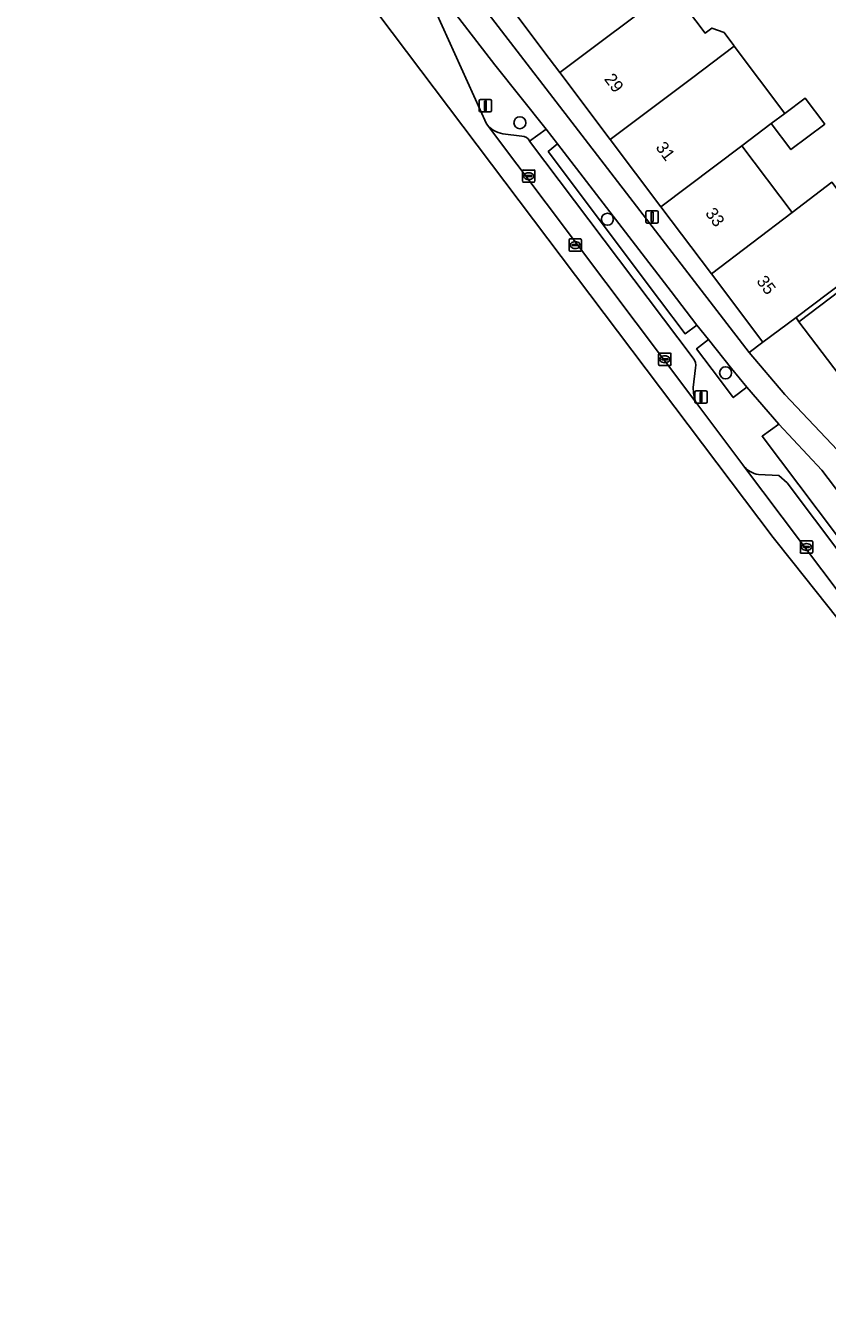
# Model space of a CAD drawing. Extents: x 161881 to 162523, y 381678 to 382381.
# Drawn here: x 161957.9 to 162023, y 381984.4 to 382087.6 of the extents above; entities that cross this region are included whole.
import ezdxf

# ---------------------------------------------------------------- set-up
doc = ezdxf.new("R2010")
doc.units = 0
for name, color, linetype in [('IMGEO_Berm_groen', 7, 'Continuous'), ('IMGEO_Boom', 7, 'Continuous'), ('IMGEO_Erf', 7, 'Continuous'), ('IMGEO_Fietspad_gesloten', 7, 'Continuous'), ('IMGEO_Kolk', 7, 'Continuous'), ('IMGEO_Lichtmast', 7, 'Continuous'), ('IMGEO_Pand', 7, 'Continuous'), ('IMGEO_Pand_nummerreeks', 7, 'Continuous'), ('IMGEO_Parkeervlak_open', 7, 'Continuous'), ('IMGEO_Rijbaan_lokaal_gesloten', 7, 'Continuous'), ('IMGEO_Rioolput', 7, 'Continuous'), ('IMGEO_Voetpad_open', 7, 'Continuous')]:
    doc.layers.add(name, color=color, linetype=linetype)

msp = doc.modelspace()

# ---------------------------------------------------------------- linework, layer by layer
at = {"layer": 'IMGEO_Berm_groen'}
for points in [[(161996.01, 382084.43), (161992.35, 382089.18), (161992.44, 382089.28), (161992.27, 382089.5), (161991.22, 382088.73), (161995.33, 382079.63)], [(161998.83, 382078.24), (162000.19, 382079.2), (161996.01, 382084.43)], [(161996.67, 382078.84), (161998.2, 382078.63)]]:
    msp.add_lwpolyline(points, dxfattribs=at)
for points in [[(162010.33, 382066.01), (162001.1, 382078.01), (162000.35, 382077.39), (162009.4, 382065.35), (162011.47, 382062.58), (162012.43, 382063.28)], [(162015.25, 382059.77), (162013.38, 382062.11), (162012.4, 382061.37), (162014.26, 382058.9), (162015.38, 382057.4), (162016.48, 382058.24)], [(162022.57, 382051.5), (162019.07, 382055.25), (162017.72, 382054.26), (162026.75, 382042.29), (162028.56, 382043.63)]]:
    msp.add_lwpolyline(points, close=True, dxfattribs=at)
for centre, radius, start, end in [((161997.04, 382081.02), 2.21, 219.1655, 260.5067), ((161998.23, 382077.97), 0.66, 24.8356, 92.3794)]:
    msp.add_arc(centre, radius, start, end, dxfattribs=at)
at = {"layer": 'IMGEO_Boom'}
for centre in [(161998.05, 382079.73), (162005.16, 382071.89), (162014.76, 382059.41)]:
    msp.add_circle(centre, 0.489, dxfattribs=at)
at = {"layer": 'IMGEO_Erf'}
for points in [[(162010.9, 382089.92), (162013.09, 382087.01), (162013.65, 382087.42), (162014.63, 382087.05), (162015.42, 382086), (162015.46, 382085.94), (162019.57, 382080.49), (162021.22, 382081.73), (162022.81, 382079.62), (162020.06, 382077.55), (162018.47, 382079.66), (162016.08, 382077.86), (162020.16, 382072.45), (162023.39, 382074.89)], [(162024.47, 382066.9), (162020.48, 382063.9), (162020.71, 382063.56), (162028.32, 382069.32)]]:
    msp.add_lwpolyline(points, dxfattribs=at)
at = {"layer": 'IMGEO_Fietspad_gesloten'}
for points in [[(162071.83, 381982.16), (162067.61, 381989.93), (162064.38, 381995.88), (162058.9, 382006), (162057.35, 382008.48), (162053.83, 382013.79), (162049.85, 382019.35), (162045.22, 382025.4), (162025.74, 382050.89), (162023.85, 382053.14), (162019.58, 382057.65), (162016.67, 382061.06), (161959.14, 382135.84)], [(161992.35, 382089.18), (161996.01, 382084.43), (162000.19, 382079.2), (162001.1, 382078.01), (162010.33, 382066.01), (162012.43, 382063.28), (162013.38, 382062.11), (162015.25, 382059.77), (162016.48, 382058.24), (162019.07, 382055.25), (162022.57, 382051.5), (162028.56, 382043.63), (162029.47, 382042.48), (162034.99, 382035.41), (162035.92, 382034.15), (162042.52, 382025.56), (162043.63, 382024.11), (162048.23, 382018.11), (162052.14, 382012.73), (162056.7, 382005.89), (162062.41, 381995.39), (162069.77, 381981.83)]]:
    msp.add_lwpolyline(points, dxfattribs=at)
at = {"layer": 'IMGEO_Kolk'}
for p, q in [((161998.34, 382075.89), (161999.19, 382075.89)), ((161998.27, 382074.97), (161998.27, 382075.82)), ((161999.19, 382074.89), (161998.34, 382074.89)), ((161998.52, 382075.39), (161998.52, 382075.4)), ((161998.96, 382075.35), (161998.56, 382075.35)), ((161998.57, 382075.44), (161998.96, 382075.44)), ((161998.75, 382075.67), (161998.78, 382075.67)), ((161998.78, 382075.11), (161998.75, 382075.11)), ((161999.01, 382075.4), (161999.01, 382075.39)), ((161999.27, 382075.82), (161999.27, 382074.97)), ((162009.32, 382060.08), (162009.32, 382060.93)), ((162009.4, 382061.01), (162010.25, 382061.01)), ((162009.58, 382060.5), (162009.58, 382060.51)), ((162010.02, 382060.46), (162009.62, 382060.46)), ((162009.63, 382060.55), (162010.02, 382060.55)), ((162009.81, 382060.79), (162009.84, 382060.79)), ((162010.07, 382060.51), (162010.07, 382060.5)), ((162010.32, 382060.93), (162010.32, 382060.08)), ((162010.25, 382060.01), (162009.4, 382060.01)), ((162009.83, 382060.23), (162009.81, 382060.23)), ((162020.83, 382044.84), (162020.83, 382045.69)), ((162020.9, 382045.76), (162021.75, 382045.76)), ((162021.08, 382045.26), (162021.08, 382045.27)), ((162021.52, 382045.22), (162021.12, 382045.22)), ((162021.13, 382045.31), (162021.53, 382045.31)), ((162021.31, 382045.54), (162021.34, 382045.54)), ((162021.34, 382044.98), (162021.31, 382044.98)), ((162021.57, 382045.27), (162021.57, 382045.26)), ((162021.83, 382045.69), (162021.83, 382044.84)), ((162021.75, 382044.76), (162020.9, 382044.76))]:
    msp.add_line(p, q, dxfattribs=at)
for points in [[(161998.34, 382075.89), (161999.19, 382075.89)], [(161998.27, 382074.97), (161998.27, 382075.82)], [(161999.19, 382074.89), (161998.34, 382074.89)], [(161999.27, 382075.82), (161999.27, 382074.97)], [(162009.32, 382060.08), (162009.32, 382060.93)], [(162009.4, 382061.01), (162010.25, 382061.01)], [(162010.32, 382060.93), (162010.32, 382060.08)], [(162010.25, 382060.01), (162009.4, 382060.01)], [(162020.83, 382044.84), (162020.83, 382045.69)], [(162020.9, 382045.76), (162021.75, 382045.76)], [(162021.83, 382045.69), (162021.83, 382044.84)], [(162021.75, 382044.76), (162020.9, 382044.76)]]:
    msp.add_lwpolyline(points, dxfattribs=at)
for centre, radius, start, end in [((161998.34, 382075.82), 0.0765, 91.552, 178.448), ((161998.34, 382075.82), 0.0765, 91.552, 178.448), ((161999.19, 382075.82), 0.0765, 1.552, 88.448), ((161999.19, 382075.82), 0.0765, 1.552, 88.448), ((161998.34, 382074.97), 0.0765, 181.552, 268.448), ((161998.34, 382074.97), 0.0765, 181.552, 268.448), ((161998.56, 382075.4), 0.0403, 85.8775, 175.7526), ((161998.56, 382075.39), 0.0366, 178.938, 274.7102), ((161998.97, 382075.4), 0.0386, 1.7309, 96.639), ((161998.97, 382075.39), 0.043, 264.8664, 352.4533), ((161999.19, 382074.97), 0.0765, 271.552, 358.448), ((161999.19, 382074.97), 0.0765, 271.552, 358.448), ((162009.4, 382060.93), 0.0765, 91.552, 178.448), ((162009.4, 382060.93), 0.0765, 91.552, 178.448), ((162009.62, 382060.51), 0.0403, 85.8775, 175.7526), ((162009.62, 382060.5), 0.0366, 178.938, 274.7102), ((162010.03, 382060.51), 0.0386, 1.7309, 96.639), ((162010.02, 382060.51), 0.043, 264.8664, 352.4533), ((162010.25, 382060.93), 0.0765, 1.552, 88.448), ((162010.25, 382060.93), 0.0765, 1.552, 88.448), ((162009.4, 382060.08), 0.0765, 181.552, 268.448), ((162009.4, 382060.08), 0.0765, 181.552, 268.448), ((162010.25, 382060.08), 0.0765, 271.552, 358.448), ((162010.25, 382060.08), 0.0765, 271.552, 358.448), ((162020.9, 382045.69), 0.0765, 91.552, 178.448), ((162020.9, 382045.69), 0.0765, 91.552, 178.448), ((162021.13, 382045.27), 0.0403, 85.8775, 175.7526), ((162021.12, 382045.26), 0.0366, 178.938, 274.7102), ((162021.53, 382045.26), 0.043, 264.8664, 352.4533), ((162021.53, 382045.27), 0.0386, 1.7309, 96.639), ((162021.75, 382045.69), 0.0765, 1.552, 88.448), ((162021.75, 382045.69), 0.0765, 1.552, 88.448), ((162020.9, 382044.84), 0.0765, 181.552, 268.448), ((162020.9, 382044.84), 0.0765, 181.552, 268.448), ((162021.75, 382044.84), 0.0765, 271.552, 358.448), ((162021.75, 382044.84), 0.0765, 271.552, 358.448)]:
    msp.add_arc(centre, radius, start, end, dxfattribs=at)
for centre, major_axis, ratio, start_param, end_param in [((161998.75, 382075.39), (-0.387, 0.002), 0.722429, 4.712389, 7.853982), ((161998.78, 382075.39), (-0.39, 0.002), 0.717154, 1.570796, 4.712389), ((162009.81, 382060.51), (-0.387, 0.002), 0.722429, 4.712389, 7.853982), ((162009.83, 382060.51), (-0.39, 0.002), 0.717154, 1.570796, 4.712389), ((162021.31, 382045.26), (-0.387, 0.002), 0.722429, 4.712389, 7.853982), ((162021.34, 382045.26), (-0.39, 0.002), 0.717154, 1.570796, 4.712389)]:
    msp.add_ellipse(centre, major_axis=major_axis, ratio=ratio, start_param=start_param, end_param=end_param, dxfattribs=at)
at = {"layer": 'IMGEO_Lichtmast'}
for p, q in [((161994.75, 382080.72), (161994.75, 382081.52)), ((161994.75, 382081.52), (161994.75, 382080.72)), ((161994.85, 382081.62), (161995.64, 382081.62)), ((161995.64, 382081.62), (161994.85, 382081.62)), ((161995.74, 382081.52), (161995.74, 382080.72)), ((161995.74, 382080.72), (161995.74, 382081.52)), ((161995.64, 382080.62), (161994.85, 382080.62)), ((161994.85, 382080.62), (161995.64, 382080.62)), ((162008.29, 382071.68), (162008.29, 382072.48)), ((162008.29, 382072.48), (162008.29, 382071.68)), ((162008.39, 382072.58), (162009.18, 382072.58)), ((162009.18, 382072.58), (162008.39, 382072.58)), ((162009.28, 382072.48), (162009.28, 382071.68)), ((162009.28, 382071.68), (162009.28, 382072.48)), ((162009.18, 382071.58), (162008.39, 382071.58)), ((162008.39, 382071.58), (162009.18, 382071.58)), ((162012.27, 382057.05), (162012.27, 382057.84)), ((162012.27, 382057.84), (162012.27, 382057.05)), ((162012.37, 382057.94), (162013.16, 382057.94)), ((162013.16, 382057.94), (162012.37, 382057.94)), ((162013.26, 382057.84), (162013.26, 382057.05)), ((162013.26, 382057.05), (162013.26, 382057.84)), ((162013.16, 382056.95), (162012.37, 382056.95)), ((162012.37, 382056.95), (162013.16, 382056.95))]:
    msp.add_line(p, q, dxfattribs=at)
for points in [[(161995.17, 382081.49), (161995.32, 382081.49), (161995.32, 382080.74), (161995.17, 382080.74), (161995.17, 382081.49)], [(162008.71, 382072.46), (162008.86, 382072.46), (162008.86, 382071.71), (162008.71, 382071.71), (162008.71, 382072.46)], [(162012.69, 382057.82), (162012.84, 382057.82), (162012.84, 382057.07), (162012.69, 382057.07), (162012.69, 382057.82)]]:
    msp.add_lwpolyline(points, dxfattribs=at)
for centre, start, end in [((161994.85, 382081.52), 90, 180), ((161994.85, 382081.52), 90, 180), ((161995.64, 382081.52), 0, 90), ((161995.64, 382081.52), 360, 90), ((161994.85, 382080.72), 180, 270), ((161994.85, 382080.72), 180, 270), ((161995.64, 382080.72), 270, 0), ((161995.64, 382080.72), 270, 0), ((162008.39, 382072.48), 90, 180), ((162008.39, 382072.48), 90, 180), ((162009.18, 382072.48), 0, 90), ((162009.18, 382072.48), 360, 90), ((162008.39, 382071.68), 180, 270), ((162008.39, 382071.68), 180, 270), ((162009.18, 382071.68), 270, 0), ((162009.18, 382071.68), 270, 0), ((162012.37, 382057.84), 90, 180), ((162012.37, 382057.84), 90, 180), ((162013.16, 382057.84), 0, 90), ((162013.16, 382057.84), 360, 90), ((162012.37, 382057.05), 180, 270), ((162012.37, 382057.05), 180, 270), ((162013.16, 382057.05), 270, 0), ((162013.16, 382057.05), 270, 0)]:
    msp.add_arc(centre, 0.1, start, end, dxfattribs=at)
at = {"layer": 'IMGEO_Pand'}
for points in [[(162003.77, 382094.23), (162000, 382091.39), (161997.18, 382089.27), (162000, 382085.53), (162001.29, 382083.82), (162010.36, 382090.64), (162008.79, 382092.72), (162006.31, 382090.85)], [(162015.46, 382085.94), (162015.42, 382086), (162014.63, 382087.05), (162013.65, 382087.42), (162013.09, 382087.01), (162010.9, 382089.92), (162010.36, 382090.64), (162001.29, 382083.82), (162005.39, 382078.37), (162011.98, 382083.32)], [(162018.47, 382079.66), (162019.57, 382080.49), (162015.46, 382085.94), (162011.98, 382083.32), (162005.39, 382078.37), (162009.5, 382072.91), (162016.08, 382077.86)], [(162021.22, 382081.73), (162019.57, 382080.49), (162018.47, 382079.66), (162020.06, 382077.55), (162022.81, 382079.62)], [(162020.16, 382072.45), (162016.08, 382077.86), (162009.5, 382072.91), (162013.6, 382067.46)], [(162020.16, 382072.45), (162013.6, 382067.46), (162017.78, 382061.9), (162020.48, 382063.9), (162024.47, 382066.9), (162027.61, 382069.32), (162023.39, 382074.89)], [(162031.58, 382065.01), (162028.32, 382069.32), (162020.71, 382063.56), (162023.97, 382059.26)]]:
    msp.add_lwpolyline(points, close=True, dxfattribs=at)
at = {"layer": 'IMGEO_Parkeervlak_open'}
for points in [[(161995.33, 382079.63), (162012.34, 382057.02)], [(161998.2, 382078.63), (161996.67, 382078.84)], [(162012.11, 382060.61), (161998.83, 382078.24)], [(162012.13, 382058.23), (162012.3, 382059.83)], [(162016.22, 382051.86), (162025.71, 382039.24), (162039.92, 382020.34)], [(162039.66, 382024.01), (162019.75, 382050.47), (162019.09, 382051.07), (162017.43, 382051.15)]]:
    msp.add_lwpolyline(points, dxfattribs=at)
for centre, radius, start, end in [((161997.04, 382081.02), 2.21, 219.1655, 260.5067), ((161998.23, 382077.97), 0.66, 24.8356, 92.3794), ((162011.57, 382060.07), 0.77, 341.7358, 44.9242), ((162015.4, 382058.18), 3.27, 179.2011, 200.7986), ((162017.71, 382053.03), 1.9, 218.1683, 261.4368)]:
    msp.add_arc(centre, radius, start, end, dxfattribs=at)
at = {"layer": 'IMGEO_Rijbaan_lokaal_gesloten'}
for points in [[(162051.1, 382005.55), (162050.15, 382006.93), (162050.12, 382006.97), (162046.49, 382012.01), (162041.07, 382018.89), (162039.92, 382020.34), (162025.71, 382039.24), (162016.22, 382051.86), (162016.16, 382051.94), (162012.34, 382057.02), (161995.33, 382079.63), (161991.22, 382088.73), (161990.36, 382090.19), (161989.64, 382091.19), (161984.73, 382097.6), (161963.66, 382124.96), (161961.94, 382127.14), (161959.04, 382130.9), (161958.07, 382127.25), (161957.88, 382126.57)], [(161957.88, 382126.57), (162018.62, 382046.02), (162020.21, 382044.03), (162035.68, 382024.57), (162039.39, 382017.8), (162056.26, 381987.12), (162074.13, 381954.59), (162112.41, 381888.29), (162135.31, 381862.27), (162145.26, 381854.84)]]:
    msp.add_lwpolyline(points, dxfattribs=at)
at = {"layer": 'IMGEO_Rioolput'}
for p, q in [((162002.04, 382069.37), (162002.04, 382070.22)), ((162002.11, 382070.29), (162002.97, 382070.29)), ((162002.3, 382069.79), (162002.3, 382069.8)), ((162002.34, 382069.84), (162002.74, 382069.84)), ((162002.74, 382069.75), (162002.34, 382069.75)), ((162002.53, 382070.07), (162002.55, 382070.07)), ((162002.78, 382069.8), (162002.78, 382069.79)), ((162003.04, 382070.22), (162003.04, 382069.37)), ((162002.97, 382069.29), (162002.11, 382069.29)), ((162002.55, 382069.51), (162002.52, 382069.51))]:
    msp.add_line(p, q, dxfattribs=at)
for points in [[(162002.04, 382069.37), (162002.04, 382070.22)], [(162002.11, 382070.29), (162002.97, 382070.29)], [(162003.04, 382070.22), (162003.04, 382069.37)], [(162002.97, 382069.29), (162002.11, 382069.29)]]:
    msp.add_lwpolyline(points, dxfattribs=at)
for centre, radius, start, end in [((162002.12, 382070.22), 0.0765, 91.552, 178.448), ((162002.12, 382070.22), 0.0765, 91.552, 178.448), ((162002.34, 382069.8), 0.0403, 85.8775, 175.7526), ((162002.33, 382069.79), 0.0366, 178.938, 274.7102), ((162002.74, 382069.8), 0.0386, 1.7309, 96.639), ((162002.74, 382069.79), 0.043, 264.8664, 352.4533), ((162002.96, 382070.22), 0.0765, 1.552, 88.448), ((162002.96, 382070.22), 0.0765, 1.552, 88.448), ((162002.12, 382069.37), 0.0765, 181.552, 268.448), ((162002.12, 382069.37), 0.0765, 181.552, 268.448), ((162002.96, 382069.37), 0.0765, 271.552, 358.448), ((162002.96, 382069.37), 0.0765, 271.552, 358.448)]:
    msp.add_arc(centre, radius, start, end, dxfattribs=at)
for centre, major_axis, ratio, start_param, end_param in [((162002.53, 382069.79), (-0.387, 0.002), 0.722429, 4.712389, 7.853982), ((162002.55, 382069.79), (-0.39, 0.002), 0.717154, 1.570796, 4.712389)]:
    msp.add_ellipse(centre, major_axis=major_axis, ratio=ratio, start_param=start_param, end_param=end_param, dxfattribs=at)
at = {"layer": 'IMGEO_Voetpad_open'}
for points in [[(161959.14, 382135.84), (162016.67, 382061.06), (162017.78, 382061.9), (162013.6, 382067.46), (162009.5, 382072.91), (162005.39, 382078.37), (162001.29, 382083.82), (162000, 382085.53), (161997.18, 382089.27)], [(162017.72, 382054.26), (162019.07, 382055.25), (162016.48, 382058.24), (162015.38, 382057.4), (162014.26, 382058.9), (162012.4, 382061.37), (162013.38, 382062.11), (162012.43, 382063.28), (162011.47, 382062.58), (162009.4, 382065.35), (162000.35, 382077.39), (162001.1, 382078.01), (162000.19, 382079.2), (161998.83, 382078.24), (162012.11, 382060.61)], [(162012.3, 382059.83), (162012.13, 382058.23)], [(162012.34, 382057.02), (162016.16, 382051.94), (162016.22, 382051.86)], [(162039.92, 382020.34), (162040.44, 382021.63), (162043.63, 382024.11), (162042.52, 382025.56), (162040.54, 382023.99), (162033.96, 382032.7), (162035.92, 382034.15), (162034.99, 382035.41), (162033.05, 382033.91), (162027.65, 382041.09), (162029.47, 382042.48), (162028.56, 382043.63), (162026.75, 382042.29), (162017.72, 382054.26)], [(162017.43, 382051.15), (162019.09, 382051.07), (162019.75, 382050.47), (162039.66, 382024.01)]]:
    msp.add_lwpolyline(points, dxfattribs=at)
msp.add_lwpolyline([(162032.99, 382046.7), (162032.51, 382047.4), (162028.84, 382052.43), (162024.73, 382058.06), (162023.97, 382059.26), (162020.71, 382063.56), (162020.48, 382063.9), (162017.78, 382061.9), (162016.67, 382061.06), (162019.58, 382057.65), (162023.85, 382053.14), (162025.74, 382050.89), (162045.22, 382025.4), (162047.56, 382027.39), (162044.95, 382030.78), (162045.72, 382031.38), (162044.54, 382032.91), (162043.77, 382032.32), (162041.06, 382035.84), (162037.34, 382040.66), (162036.49, 382041.88), (162036.07, 382042.47)], close=True, dxfattribs=at)
for centre, radius, start, end in [((162011.57, 382060.07), 0.77, 341.7358, 44.9242), ((162015.4, 382058.18), 3.27, 179.2011, 200.7986), ((162017.71, 382053.03), 1.9, 218.1683, 261.4368)]:
    msp.add_arc(centre, radius, start, end, dxfattribs=at)

# ---------------------------------------------------------------- texts
at = {"layer": 'IMGEO_Pand_nummerreeks'}
for s, rotation, p in [('29', 306.967, (162004.85, 382083.27)), ('31', 306.967, (162009.03, 382077.72)), ('33', 306.9674, (162013.06, 382072.36)), ('35', 306.9674, (162017.22, 382066.85))]:
    msp.add_text(s, height=1, rotation=rotation, dxfattribs=at).set_placement(p)

doc.saveas('drawing.dxf')
